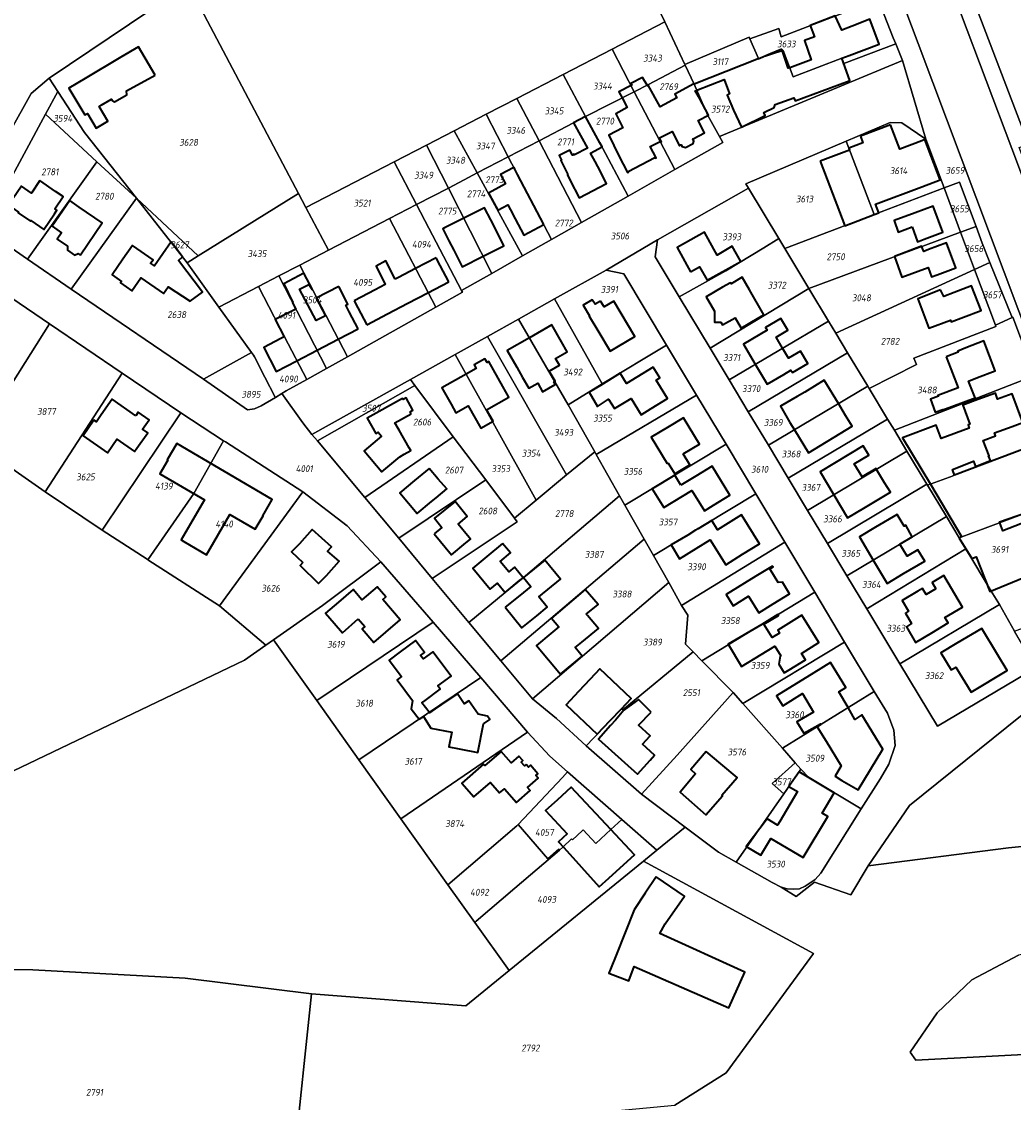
# Model space of a CAD drawing. Extents: x 177930 to 190767, y 381068 to 392034.
# Tile 259 of 318: x 183590 to 183850, y 387072 to 387355. Entities that reach past the tile are written whole.
import ezdxf
from ezdxf.enums import TextEntityAlignment as Align

# ---------------------------------------------------------------- set-up
doc = ezdxf.new("R2010")
doc.units = 0
for name, color, linetype, lineweight in [('B-XX-KG-GRENS_PERCEEL-GV', 150, 'Continuous', 25), ('B-XX-KG-GRENS_PERCEEL-S', 150, 'Continuous', 25), ('B-XX-OG-BEBOUWING-G', 7, 'Continuous', 35)]:
    doc.layers.add(name, color=color, linetype=linetype, lineweight=lineweight)
doc.styles.add('NLCS-ISO', font='NLCS-ISO.ttf', dxfattribs={"height": 1.8})

# ---------------------------------------------------------------- blocks, each defined once
blk = doc.blocks.new('SKG-PERCEELNUMMER-SO')
at = {"layer": 'DefPoints'}
blk.add_point((0, 0), dxfattribs=at)
at = {"style": 'NLCS-ISO', "oblique": 10, "flags": 1}
blk.add_attdef('GEMEENTECODE', text='', height=1.8, dxfattribs=at).set_placement((-0.5, 2.55), align=Align.MIDDLE_RIGHT)
blk.add_attdef('SECTIE', text='', height=1.8, dxfattribs=at).set_placement((0.5, 2.5), align=Align.MIDDLE_LEFT)
at = {"style": 'NLCS-ISO', "oblique": 10}
blk.add_attdef('PERCEELNUMMER', text='', height=1.8, dxfattribs=at).set_placement((0, 0), align=Align.MIDDLE_CENTER)

msp = doc.modelspace()

# ---------------------------------------------------------------- linework, layer by layer
at = {"layer": 'B-XX-KG-GRENS_PERCEEL-GV'}
for points in [[(183797.237, 387423.996), (183825.322, 387349.479), (183881.999, 387198.741), (183888.966, 387182.649), (183897.93, 387159.159), (183911.704, 387123.058), (183926.398, 387084.55), (183937.625, 387084.858), (183935.712, 387089.863), (183936.787, 387090.71), (183935.32, 387096.99), (183931.38, 387108.63), (183931.189, 387125.515), (183928.186, 387131.37), (183926.913, 387134.61), (183925.35, 387138.588), (183924.31, 387141.236), (183919.394, 387153.745), (183916.73, 387160.525), (183907.981, 387172.086), (183906.553, 387171.472), (183849.898, 387321.879), (183782.603, 387500.489)], [(183782.603, 387500.489), (183849.898, 387321.879), (183906.553, 387171.472), (183907.981, 387172.086), (183916.73, 387160.525), (183914.742, 387168.627), (183913.409, 387174.06), (183903.692, 387198.428), (183899.744, 387196.454), (183891.645, 387217.694), (183884.977, 387235.183), (183879.257, 387250.185), (183874.353, 387263.046), (183869.328, 387276.225), (183864.371, 387289.225), (183859.495, 387302.012), (183855.632, 387312.144), (183851.829, 387322.117), (183854.302, 387323.024), (183839.663, 387361.351)], [(183881.999, 387198.741), (183825.322, 387349.479), (183797.237, 387423.996)], [(183839.663, 387361.351), (183854.302, 387323.024)], [(183815.655, 387358.999), (183818.821, 387350.969), (183819.46, 387349.364), (183821.217, 387344.952), (183827.387, 387324.347), (183832.171, 387311.538), (183836.163, 387313.054), (183840.53, 387301.42), (183842.184, 387297.013), (183844.195, 387292.014), (183850.01, 387277.554), (183850.177, 387277.629), (183855.955, 387262.283)], [(183577.5, 387289.367), (183597.377, 387275.866), (183616.471, 387262.896), (183631.8, 387252.483), (183643.053, 387245.212), (183643.551, 387244.89), (183663.852, 387231.772), (183675.517, 387222.829), (183684.286, 387213.418), (183698.086, 387197.583), (183710.547, 387183.066), (183722.838, 387168.746), (183728.692, 387162.397), (183733.351, 387158.295), (183747.614, 387145.743), (183756.761, 387137.694), (183764.215, 387143.762), (183752.749, 387152.412), (183738.223, 387165.08), (183730.424, 387172.266), (183724.105, 387177.449), (183715.788, 387187.44), (183707.4, 387197.513), (183697.773, 387209.077), (183689.011, 387219.601), (183680.084, 387230.324), (183667.717, 387245.178), (183666.217, 387246.811), (183663.829, 387249.936), (183658.355, 387257.624), (183656.677, 387256.52), (183652.911, 387254.395), (183651.151, 387253.549), (183649.359, 387253.281), (183637.774, 387261.313), (183603.094, 387284.944), (183591.632, 387292.847), (183580.041, 387300.84)], [(183856.202, 387185.603), (183830.397, 387170.248), (183820.524, 387186.672), (183811.88, 387201.051), (183806.653, 387209.746), (183801.54, 387218.252), (183796.331, 387226.917), (183791.257, 387235.356), (183786.052, 387244.015), (183780.769, 387252.803), (183775.727, 387261.19), (183770.733, 387269.497), (183762.614, 387283.003), (183756.303, 387293.501), (183756.897, 387297.891), (183743.493, 387289.989), (183748.09, 387289.003), (183759.297, 387270.318), (183767.211, 387257.123), (183774.929, 387244.255), (183782.746, 387231.222), (183790.324, 387218.588), (183798.195, 387205.465), (183806.052, 387192.365), (183813.822, 387179.41), (183817.268, 387173.664), (183818.97, 387169.266), (183819.313, 387165.169), (183817.671, 387160.309), (183815.46, 387156.535), (183810.384, 387148.611), (183799.784, 387131.718), (183798.277, 387130.066), (183797.528, 387129.537), (183795.683, 387128.285), (183794.217, 387127.595), (183792.665, 387127.536), (183790.988, 387127.579), (183789.361, 387128.037), (183793.341, 387125.594), (183798.166, 387129.348), (183807.711, 387126.03), (183812.266, 387133.631), (183823.1, 387149.44), (183859.835, 387179.056)], [(183553.231, 387107.023), (183592.973, 387106.332), (183632.973, 387104.148), (183666.136, 387099.994), (183706.661, 387096.904), (183717.986, 387106.124), (183708.967, 387118.755), (183701.938, 387128.599), (183689.555, 387145.94), (183678.514, 387161.48), (183667.498, 387176.987), (183656.155, 387192.952), (183654.121, 387191.539), (183648.516, 387187.642), (183573.038, 387151.495)], [(183893.89, 387142.931), (183849.1, 387138.331), (183812.266, 387133.631), (183807.711, 387126.03), (183798.166, 387129.348), (183793.341, 387125.594), (183789.361, 387128.037), (183786.991, 387129.267), (183777.583, 387134.567), (183772.927, 387137.19), (183764.215, 387143.762), (183756.761, 387137.694), (183753.295, 387134.872), (183797.909, 387110.634), (183774.985, 387079.251), (183761.456, 387070.833)], [(183863.145, 387084.605), (183824.773, 387082.572), (183823.261, 387084.681), (183830.345, 387095.025), (183839.391, 387103.657), (183851.64, 387110.132)]]:
    msp.add_lwpolyline(points, dxfattribs=at)
for points in [[(183557.717, 387421.114), (183557.591, 387420.863), (183547.842, 387395.443), (183535.994, 387362.86), (183536.754, 387362.315), (183561.179, 387344.804), (183561.347, 387344.684), (183567.684, 387340.141), (183586.344, 387326.764), (183587.001, 387326.294), (183592.528, 387336.363), (183597.251, 387340.351), (183623.669, 387358.119), (183578.466, 387413.909)], [(183643.683, 387371.389), (183633.849, 387364.869), (183662.697, 387310.108), (183664.642, 387306.416), (183687.786, 387318.386), (183696.331, 387322.806), (183703.609, 387326.571), (183711.945, 387330.882), (183720.015, 387335.056), (183732.192, 387341.353), (183745.016, 387347.987), (183758.874, 387355.154), (183757.768, 387357.521), (183752.125, 387376.414), (183748.936, 387375.205), (183743.695, 387386.069), (183738.01, 387397.854), (183731.688, 387410.959), (183728.614, 387417.331), (183727.431, 387419.784), (183689.268, 387397.653), (183687.67, 387400.324), (183661.499, 387383.203)], [(183781.185, 387350.71), (183788.75, 387353.366), (183789.385, 387351.168), (183818.125, 387362.282), (183811.596, 387379.605), (183757.768, 387357.521), (183758.874, 387355.154), (183764.101, 387343.97), (183781, 387351.142)], [(183623.669, 387358.119), (183597.251, 387340.351), (183599.521, 387336.893), (183606.594, 387326.122), (183620.165, 387308.848), (183636.425, 387293.72), (183662.697, 387310.108), (183633.849, 387364.869)], [(183781.185, 387350.71), (183783.419, 387345.487), (183789.915, 387347.615), (183792.513, 387340.742), (183805.3, 387345.57), (183805.797, 387344.213), (183819.46, 387349.364), (183818.821, 387350.969), (183815.655, 387358.999), (183818.901, 387360.223), (183818.125, 387362.282), (183789.385, 387351.168), (183788.75, 387353.366)], [(183764.197, 387343.766), (183764.101, 387343.97), (183758.874, 387355.154), (183745.016, 387347.987), (183750.838, 387336.794), (183754.558, 387338.73)], [(183766.526, 387338.781), (183783.419, 387345.487), (183781.185, 387350.71), (183781, 387351.142), (183764.101, 387343.97), (183764.197, 387343.766)], [(183732.192, 387341.353), (183738.001, 387330.304), (183750.838, 387336.794), (183745.016, 387347.987)], [(183783.419, 387345.487), (183766.526, 387338.781), (183770.179, 387330.587), (183773.214, 387325.077), (183821.217, 387344.952), (183819.46, 387349.364), (183805.797, 387344.213), (183805.3, 387345.57), (183792.513, 387340.742), (183789.915, 387347.615)], [(183666.217, 387246.811), (183692.086, 387261.251), (183703.864, 387267.835), (183712.321, 387272.563), (183720.499, 387277.135), (183729.914, 387282.398), (183743.493, 387289.989), (183756.897, 387297.891), (183780.78, 387311.499), (183780.082, 387312.657), (183806.483, 387323.814), (183818.041, 387328.699), (183821.064, 387328.654), (183827.387, 387324.347), (183821.217, 387344.952), (183773.214, 387325.077), (183774.076, 387323.512), (183761.471, 387316.355), (183749.206, 387309.391), (183737.026, 387302.474), (183729.132, 387297.993), (183721.546, 387293.686), (183713.439, 387289.082), (183705.516, 387284.584), (183705.746, 387284.145), (183698.722, 387280.214), (183675.539, 387267.241), (183670.099, 387264.197), (183664.876, 387261.273), (183659.513, 387258.271), (183658.355, 387257.624), (183663.829, 387249.936)], [(183732.192, 387341.353), (183720.015, 387335.056), (183725.856, 387323.87), (183734.915, 387328.599), (183738.001, 387330.304)], [(183761.471, 387316.355), (183774.076, 387323.512), (183773.214, 387325.077), (183770.179, 387330.587), (183766.526, 387338.781), (183764.197, 387343.766), (183754.558, 387338.73), (183750.838, 387336.794)], [(183597.251, 387340.351), (183592.528, 387336.363), (183587.001, 387326.294), (183574.954, 387304.348), (183580.041, 387300.84), (183596.276, 387330.887), (183599.521, 387336.893)], [(183596.276, 387330.887), (183609.783, 387318.426), (183620.165, 387308.848), (183606.594, 387326.122), (183599.521, 387336.893)], [(183750.838, 387336.794), (183738.001, 387330.304), (183741.839, 387323.359), (183749.206, 387309.391), (183761.471, 387316.355)], [(183720.015, 387335.056), (183711.945, 387330.882), (183717.776, 387319.724), (183725.856, 387323.87)], [(183580.041, 387300.84), (183591.632, 387292.847), (183609.783, 387318.426), (183596.276, 387330.887)], [(183711.945, 387330.882), (183703.609, 387326.571), (183709.624, 387315.543), (183717.776, 387319.724)], [(183749.206, 387309.391), (183741.839, 387323.359), (183738.001, 387330.304), (183734.915, 387328.599), (183725.856, 387323.87), (183737.026, 387302.474)], [(183832.171, 387311.538), (183827.387, 387324.347), (183821.064, 387328.654), (183818.041, 387328.699), (183806.483, 387323.814), (183813.777, 387304.551)], [(183703.609, 387326.571), (183696.331, 387322.806), (183702.054, 387311.524), (183706.184, 387313.669), (183709.624, 387315.543)], [(183696.331, 387322.806), (183687.786, 387318.386), (183693.681, 387307.178), (183702.054, 387311.524)], [(183725.856, 387323.87), (183717.776, 387319.724), (183729.132, 387297.993), (183737.026, 387302.474)], [(183780.78, 387311.499), (183788.761, 387298.257), (183790.335, 387295.648), (183813.777, 387304.551), (183806.483, 387323.814), (183780.082, 387312.657)], [(183721.546, 387293.686), (183729.132, 387297.993), (183717.776, 387319.724), (183709.624, 387315.543)], [(183603.094, 387284.944), (183620.165, 387308.848), (183609.783, 387318.426), (183591.632, 387292.847)], [(183670.554, 387295.193), (183686.561, 387303.488), (183693.681, 387307.178), (183687.786, 387318.386), (183664.642, 387306.416)], [(183713.439, 387289.082), (183721.546, 387293.686), (183709.624, 387315.543), (183706.184, 387313.669), (183702.054, 387311.524)], [(183836.467, 387299.909), (183840.53, 387301.42), (183836.163, 387313.054), (183832.171, 387311.538)], [(183663.064, 387291.311), (183670.554, 387295.193), (183664.642, 387306.416), (183662.697, 387310.108), (183636.425, 387293.72), (183633.474, 387291.879), (183641.805, 387280.294), (183652.246, 387285.705), (183657.531, 387288.444)], [(183713.439, 387289.082), (183702.054, 387311.524), (183693.681, 387307.178), (183696.942, 387300.982), (183705.516, 387284.584)], [(183780.78, 387311.499), (183756.897, 387297.891), (183756.303, 387293.501), (183762.614, 387283.003), (183774.865, 387289.784), (183784.867, 387295.781), (183788.761, 387298.257)], [(183836.467, 387299.909), (183832.171, 387311.538), (183813.777, 387304.551), (183790.335, 387295.648), (183796.684, 387285.115)], [(183633.474, 387291.879), (183620.165, 387308.848), (183603.094, 387284.944), (183637.774, 387261.313), (183650.36, 387268.396), (183641.805, 387280.294)], [(183620.165, 387308.848), (183633.474, 387291.879), (183636.425, 387293.72)], [(183698.722, 387280.214), (183705.746, 387284.145), (183705.516, 387284.584), (183696.942, 387300.982), (183693.681, 387307.178), (183686.561, 387303.488)], [(183686.561, 387303.488), (183670.554, 387295.193), (183663.064, 387291.311), (183675.539, 387267.241), (183698.722, 387280.214)], [(183796.684, 387285.115), (183801.809, 387276.612), (183803.751, 387273.389), (183840.158, 387290.155), (183836.467, 387299.909)], [(183836.467, 387299.909), (183840.158, 387290.155), (183844.195, 387292.014), (183842.184, 387297.013), (183840.53, 387301.42)], [(183762.614, 387283.003), (183770.733, 387269.497), (183796.684, 387285.115), (183790.335, 387295.648), (183788.761, 387298.257), (183784.867, 387295.781), (183774.865, 387289.784)], [(183657.531, 387288.444), (183670.099, 387264.197), (183675.539, 387267.241), (183663.064, 387291.311)], [(183840.158, 387290.155), (183803.751, 387273.389), (183806.818, 387268.304), (183812.099, 387259.544), (183812.496, 387258.884), (183824.884, 387265.174), (183824.178, 387266.906), (183845.765, 387275.144), (183845.606, 387275.569)], [(183840.158, 387290.155), (183845.606, 387275.569), (183850.01, 387277.554), (183844.195, 387292.014)], [(183587.612, 387260.321), (183597.377, 387275.866), (183577.5, 387289.367), (183559.973, 387256.96), (183577.743, 387244.608)], [(183664.876, 387261.273), (183670.099, 387264.197), (183657.531, 387288.444), (183652.246, 387285.705), (183659.043, 387272.479)], [(183729.914, 387282.398), (183742.425, 387260.091), (183759.297, 387270.318), (183748.09, 387289.003), (183743.493, 387289.989)], [(183650.36, 387268.396), (183650.891, 387267.68), (183651.136, 387267.204), (183653.878, 387261.871), (183656.61, 387256.648), (183656.677, 387256.52), (183658.355, 387257.624), (183659.513, 387258.271), (183664.876, 387261.273), (183659.043, 387272.479), (183652.246, 387285.705), (183641.805, 387280.294)], [(183801.809, 387276.612), (183796.684, 387285.115), (183770.733, 387269.497), (183775.727, 387261.19)], [(183720.499, 387277.135), (183733.499, 387254.583), (183742.425, 387260.091), (183729.914, 387282.398)], [(183712.321, 387272.563), (183733.088, 387236.205), (183740.457, 387242.293), (183733.499, 387254.583), (183720.499, 387277.135)], [(183775.727, 387261.19), (183780.769, 387252.803), (183806.818, 387268.304), (183803.751, 387273.389), (183801.809, 387276.612)], [(183850.01, 387277.554), (183845.606, 387275.569), (183845.765, 387275.144), (183824.178, 387266.906), (183824.884, 387265.174), (183812.496, 387258.884), (183817.326, 387250.87), (183819.098, 387247.929), (183855.955, 387262.283), (183850.177, 387277.629)], [(183587.612, 387260.321), (183577.743, 387244.608), (183596.22, 387231.766), (183616.471, 387262.896), (183597.377, 387275.866)], [(183703.864, 387267.835), (183725.053, 387229.566), (183733.088, 387236.205), (183712.321, 387272.563)], [(183767.211, 387257.123), (183759.297, 387270.318), (183742.425, 387260.091), (183733.499, 387254.583), (183740.457, 387242.293), (183740.857, 387241.586)], [(183650.891, 387267.68), (183650.36, 387268.396), (183637.774, 387261.313), (183649.359, 387253.281), (183651.151, 387253.549), (183652.911, 387254.395), (183656.677, 387256.52), (183656.61, 387256.648), (183653.878, 387261.871), (183651.136, 387267.204)], [(183692.086, 387261.251), (183693.282, 387259.656), (183703.353, 387246.231), (183711.855, 387234.897), (183719.374, 387224.873), (183725.053, 387229.566), (183703.864, 387267.835)], [(183780.769, 387252.803), (183786.052, 387244.015), (183812.099, 387259.544), (183806.818, 387268.304)], [(183616.471, 387262.896), (183596.22, 387231.766), (183611.203, 387221.682), (183631.8, 387252.483)], [(183819.098, 387247.929), (183822.4, 387242.452), (183827.63, 387233.777), (183827.776, 387233.535), (183827.797, 387233.5), (183834.51, 387236.018), (183834.492, 387236.065), (183861.948, 387246.366), (183855.955, 387262.283)], [(183692.086, 387261.251), (183666.217, 387246.811), (183667.717, 387245.178), (183693.282, 387259.656)], [(183680.084, 387230.324), (183703.353, 387246.231), (183693.282, 387259.656), (183667.717, 387245.178)], [(183812.099, 387259.544), (183786.052, 387244.015), (183791.257, 387235.356), (183817.326, 387250.87), (183812.496, 387258.884)], [(183623.215, 387213.942), (183622.966, 387214.103), (183611.203, 387221.682), (183596.22, 387231.766), (183577.743, 387244.608), (183559.973, 387256.96), (183519.428, 387181.989), (183573.038, 387151.495), (183648.516, 387187.642), (183654.121, 387191.539), (183641.955, 387201.868)], [(183740.857, 387241.586), (183746.984, 387230.765), (183748.389, 387228.282), (183774.929, 387244.255), (183767.211, 387257.123)], [(183622.966, 387214.103), (183623.215, 387213.942), (183635.276, 387231.324), (183643.053, 387245.212), (183631.8, 387252.483), (183611.203, 387221.682)], [(183796.331, 387226.917), (183822.4, 387242.452), (183819.098, 387247.929), (183817.326, 387250.87), (183791.257, 387235.356)], [(183623.215, 387213.942), (183641.955, 387201.868), (183663.852, 387231.772), (183643.551, 387244.89), (183643.053, 387245.212), (183635.276, 387231.324)], [(183703.353, 387246.231), (183680.084, 387230.324), (183689.011, 387219.601), (183711.855, 387234.897)], [(183867.787, 387231.553), (183861.948, 387246.366), (183834.492, 387236.065), (183834.51, 387236.018), (183827.797, 387233.5), (183832.752, 387225.277), (183836.131, 387219.671), (183843.641, 387222.493), (183862.883, 387229.712)], [(183719.374, 387224.873), (183720.1, 387223.905), (183697.773, 387209.077), (183707.4, 387197.513), (183716.97, 387205.35), (183721.652, 387209.241), (183746.984, 387230.765), (183740.857, 387241.586), (183740.457, 387242.293), (183733.088, 387236.205), (183725.053, 387229.566)], [(183753.457, 387219.329), (183755.89, 387215.034), (183782.746, 387231.222), (183774.929, 387244.255), (183748.389, 387228.282)], [(183796.331, 387226.917), (183801.54, 387218.252), (183827.63, 387233.777), (183822.4, 387242.452)], [(183711.855, 387234.897), (183689.011, 387219.601), (183697.773, 387209.077), (183720.1, 387223.905), (183719.374, 387224.873)], [(183827.797, 387233.5), (183827.776, 387233.535), (183827.63, 387233.777), (183801.54, 387218.252), (183806.653, 387209.746), (183832.752, 387225.277)], [(183654.121, 387191.539), (183656.155, 387192.952), (183669.048, 387201.917), (183684.286, 387213.418), (183675.517, 387222.829), (183663.852, 387231.772), (183641.955, 387201.868)], [(183707.4, 387197.513), (183715.788, 387187.44), (183728.971, 387198.571), (183753.457, 387219.329), (183748.389, 387228.282), (183746.984, 387230.765), (183721.652, 387209.241), (183716.97, 387205.35)], [(183755.89, 387215.034), (183759.871, 387208.003), (183763.275, 387201.991), (183790.324, 387218.588), (183782.746, 387231.222)], [(183836.131, 387219.671), (183837.848, 387216.824), (183844.529, 387205.739), (183849.351, 387207.596), (183868.27, 387215.563), (183862.883, 387229.712), (183843.641, 387222.493)], [(183806.653, 387209.746), (183811.88, 387201.051), (183837.848, 387216.824), (183836.131, 387219.671), (183832.752, 387225.277)], [(183753.457, 387219.329), (183728.971, 387198.571), (183715.788, 387187.44), (183724.105, 387177.449), (183759.871, 387208.003), (183755.89, 387215.034)], [(183766.261, 387189.795), (183768.557, 387187.461), (183798.195, 387205.465), (183790.324, 387218.588), (183763.275, 387201.991), (183764.94, 387199.371), (183764.249, 387191.84)], [(183820.524, 387186.672), (183846.666, 387202.192), (183844.529, 387205.739), (183837.848, 387216.824), (183811.88, 387201.051)], [(183868.27, 387215.563), (183849.351, 387207.596), (183844.529, 387205.739), (183846.666, 387202.192), (183850.668, 387195.227), (183868.779, 387202.004), (183869.896, 387202.387), (183871.829, 387206.215)], [(183667.498, 387176.987), (183698.086, 387197.583), (183684.286, 387213.418), (183669.048, 387201.917), (183656.155, 387192.952)], [(183763.275, 387201.991), (183759.871, 387208.003), (183724.105, 387177.449), (183730.424, 387172.266), (183738.223, 387165.08), (183747.462, 387174.867), (183747.8, 387174.587), (183766.261, 387189.795), (183764.249, 387191.84), (183764.94, 387199.371)], [(183779.316, 387176.238), (183806.052, 387192.365), (183798.195, 387205.465), (183768.557, 387187.461), (183776.767, 387179.116)], [(183856.202, 387185.603), (183850.668, 387195.227), (183846.666, 387202.192), (183820.524, 387186.672), (183830.397, 387170.248)], [(183667.498, 387176.987), (183678.514, 387161.48), (183710.547, 387183.066), (183698.086, 387197.583)], [(183789.732, 387164.479), (183813.822, 387179.41), (183806.052, 387192.365), (183779.316, 387176.238)], [(183752.749, 387152.412), (183762.094, 387162.675), (183776.767, 387179.116), (183768.557, 387187.461), (183766.261, 387189.795), (183747.8, 387174.587), (183747.462, 387174.867), (183738.223, 387165.08)], [(183892, 387156.782), (183890.349, 387156.12), (183879.489, 387185.162), (183878.055, 387184.716), (183869.363, 387180.511), (183870.78, 387178.45), (183865.28, 387174.67), (183862.18, 387179.29), (183863.499, 387180.195), (183859.835, 387179.056), (183823.1, 387149.44), (183812.266, 387133.631), (183849.1, 387138.331), (183893.89, 387142.931)], [(183710.547, 387183.066), (183678.514, 387161.48), (183689.555, 387145.94), (183722.838, 387168.746)], [(183789.732, 387164.479), (183779.316, 387176.238), (183776.767, 387179.116), (183762.094, 387162.675), (183752.749, 387152.412), (183764.215, 387143.762), (183772.927, 387137.19), (183777.583, 387134.567), (183790.087, 387152.536), (183787.017, 387155.195), (183793.084, 387160.694)], [(183789.732, 387164.479), (183793.084, 387160.694), (183794.587, 387159.001), (183796.627, 387156.78), (183810.384, 387148.611), (183815.46, 387156.535), (183817.671, 387160.309), (183819.313, 387165.169), (183818.97, 387169.266), (183817.268, 387173.664), (183813.822, 387179.41)], [(183720.044, 387144.116), (183720.39, 387144.485), (183731.964, 387156.817), (183733.351, 387158.295), (183728.692, 387162.397), (183722.838, 387168.746), (183689.555, 387145.94), (183701.938, 387128.599), (183712.792, 387137.901)], [(183793.084, 387160.694), (183787.017, 387155.195), (183790.087, 387152.536), (183794.587, 387159.001)], [(183734.475, 387140.629), (183734.628, 387140.463), (183737.184, 387142.824), (183737.449, 387143.069), (183740.722, 387139.525), (183744.701, 387143.115), (183747.614, 387145.743), (183733.351, 387158.295), (183731.964, 387156.817), (183720.39, 387144.485), (183728.166, 387135.447), (183731.021, 387137.995), (183731.249, 387137.754), (183732.092, 387138.55), (183734.39, 387140.72)], [(183790.087, 387152.536), (183777.583, 387134.567), (183786.991, 387129.267), (183789.361, 387128.037), (183790.988, 387127.579), (183792.665, 387127.536), (183794.217, 387127.595), (183795.683, 387128.285), (183797.528, 387129.537), (183798.277, 387130.066), (183799.784, 387131.718), (183810.384, 387148.611), (183796.627, 387156.78), (183794.587, 387159.001)], [(183708.967, 387118.755), (183717.986, 387106.124), (183753.295, 387134.872), (183756.761, 387137.694), (183747.614, 387145.743), (183744.701, 387143.115), (183740.722, 387139.525), (183737.449, 387143.069), (183737.184, 387142.824), (183734.628, 387140.463), (183734.475, 387140.629), (183734.39, 387140.72), (183732.092, 387138.55), (183731.249, 387137.754), (183719.521, 387127.747), (183709.363, 387119.092)], [(183720.39, 387144.485), (183720.044, 387144.116), (183712.792, 387137.901), (183701.938, 387128.599), (183708.967, 387118.755), (183709.363, 387119.092), (183719.521, 387127.747), (183731.249, 387137.754), (183731.021, 387137.995), (183728.166, 387135.447)], [(183661.465, 387055.955), (183699.294, 387061.807), (183728.002, 387067.618), (183761.456, 387070.833), (183774.985, 387079.251), (183797.909, 387110.634), (183753.295, 387134.872), (183717.986, 387106.124), (183706.661, 387096.904), (183666.136, 387099.994)], [(183881.834, 387096.547), (183875.182, 387115.113), (183851.64, 387110.132), (183839.391, 387103.657), (183830.345, 387095.025), (183823.261, 387084.681), (183824.773, 387082.572), (183863.145, 387084.605), (183870.161, 387085.081), (183883.488, 387091.928)], [(183661.465, 387055.955), (183666.136, 387099.994), (183632.973, 387104.148), (183592.973, 387106.332), (183553.231, 387107.023), (183554.084, 387041.322), (183610.384, 387048.404)]]:
    msp.add_lwpolyline(points, close=True, dxfattribs=at)
at = {"layer": 'B-XX-OG-BEBOUWING-G'}
for points in [[(183805.3, 387345.57), (183807.255, 387346.31), (183815.1, 387349.28), (183812.64, 387355.8), (183808.028, 387354.027), (183805.298, 387352.975), (183803.576, 387356.681), (183797.029, 387354.149), (183798.121, 387351.187), (183795.494, 387350.241), (183797.236, 387345.183), (183791.629, 387343.079)], [(183789.544, 387347.98), (183786.618, 387346.727)], [(183791.629, 387343.079), (183791.258, 387342.94), (183789.544, 387347.98)], [(183783.371, 387345.337), (183783.33, 387345.452), (183766.526, 387338.781)], [(183786.618, 387346.727), (183783.371, 387345.337)], [(183807.275, 387339.692), (183807.43, 387339.75), (183805.3, 387345.57)], [(183749.995, 387338.416), (183746.813, 387336.767), (183747.643, 387335.179), (183748.982, 387332.616), (183746.036, 387330.989), (183747.809, 387327.294), (183744.17, 387325.358), (183746.771, 387320.014), (183749.086, 387315.568), (183749.325, 387315.693), (183749.221, 387315.893), (183756.222, 387319.511), (183756.314, 387319.333), (183756.554, 387319.457), (183755.03, 387322.406), (183757.669, 387323.77), (183757.765, 387323.583), (183757.859, 387323.631)], [(183766.488, 387338.862), (183761.528, 387336.125), (183762.024, 387335.17), (183757.627, 387332.809), (183754.511, 387338.509), (183754.298, 387338.361), (183754.193, 387338.54), (183753.009, 387340.559), (183749.937, 387338.937), (183750.169, 387338.506), (183749.995, 387338.416)], [(183766.526, 387338.781), (183766.488, 387338.862)], [(183767.233, 387337.196), (183774.405, 387340.005), (183775.855, 387336.216), (183775.195, 387335.896), (183776.853, 387331.914), (183778.97, 387327.46)], [(183778.97, 387327.46), (183785.23, 387330.57), (183784.83, 387331.38), (183787.52, 387332.7), (183787.85, 387333.42), (183792.73, 387335.2), (183793.06, 387334.42), (183807.275, 387339.692)], [(183757.859, 387323.631), (183757.952, 387323.679), (183757.447, 387324.656), (183760.796, 387326.387), (183762.707, 387322.631), (183763.069, 387322.818), (183763.158, 387322.863), (183763.394, 387322.392), (183764.255, 387322.186), (183766.317, 387323.197), (183766.491, 387323.826), (183766.18, 387324.428), (183766.268, 387324.474), (183769.303, 387326.044), (183767.645, 387329.249), (183770.296, 387330.621), (183767.985, 387335.086), (183766.833, 387337.039), (183767.233, 387337.196)], [(183818.129, 387328.12), (183810.189, 387325.105)], [(183826.301, 387323.934), (183820.548, 387321.75), (183818.129, 387328.12)], [(183810.189, 387325.105), (183810.84, 387323.392), (183807.17, 387321.998), (183807.359, 387321.5)], [(183831.138, 387313.704), (183827.133, 387324.25), (183826.301, 387323.934)], [(183807.359, 387321.5), (183799.638, 387318.568)], [(183799.638, 387318.568), (183801.45, 387313.798), (183806.07, 387301.624), (183809.519, 387302.934)], [(183719.485, 387316.454), (183719.23, 387316.935), (183715.759, 387315.041), (183717.065, 387312.646), (183715.285, 387311.675)], [(183720.203, 387315.081), (183719.485, 387316.454)], [(183727.083, 387301.914), (183720.203, 387315.081)], [(183815.012, 387305.02), (183814.159, 387307.266), (183826.308, 387311.87), (183831.138, 387313.704)], [(183715.285, 387311.675), (183712.548, 387310.182)], [(183712.548, 387310.182), (183712.809, 387309.704)], [(183712.809, 387309.704), (183715.005, 387305.679)], [(183715.005, 387305.679), (183717.661, 387307.128), (183718.379, 387305.756)], [(183711.149, 387293.597), (183716.624, 387296.375), (183714.38, 387300.797), (183713.159, 387303.215), (183711.577, 387306.363), (183710.681, 387305.913), (183706.075, 387303.599)], [(183718.379, 387305.756), (183719.611, 387303.403), (183721.823, 387299.167), (183727.083, 387301.914)], [(183809.519, 387302.934), (183813.777, 387304.551)], [(183813.777, 387304.551), (183815.012, 387305.02)], [(183706.075, 387303.599), (183701.007, 387301.052), (183700.609, 387300.852), (183702.212, 387297.661), (183703.468, 387295.179), (183705.679, 387290.822), (183711.149, 387293.597)], [(183698.858, 387293.234), (183693.382, 387290.366)], [(183702.163, 387286.91), (183699.906, 387291.217), (183698.858, 387293.234)], [(183688.101, 387287.6), (183685.597, 387292.4), (183683.111, 387291.028), (183685.506, 387286.241), (183682.797, 387284.822)], [(183693.382, 387290.366), (183688.968, 387288.054), (183688.101, 387287.6)], [(183664.16, 387289.196), (183658.827, 387286.388)], [(183666.373, 387284.926), (183664.16, 387289.196)], [(183658.827, 387286.388), (183661.253, 387281.46), (183661.173, 387281.418), (183662.03, 387279.764)], [(183669.793, 387278.018), (183667.35, 387276.752), (183662.938, 387284.961), (183665.459, 387286.185), (183666.282, 387284.877), (183666.373, 387284.926)], [(183673.341, 387285.69), (183667.394, 387282.59), (183669.793, 387278.018)], [(183678.395, 387274.546), (183676.053, 387279.065), (183675.156, 387280.797), (183675.623, 387281.054), (183673.341, 387285.69)], [(183682.797, 387284.822), (183677.319, 387281.953)], [(183696.694, 387284.045), (183702.163, 387286.91)], [(183677.319, 387281.953), (183678.325, 387280.054), (183680.64, 387275.635)], [(183691.401, 387281.272), (183696.694, 387284.045)], [(183662.03, 387279.764), (183656.636, 387276.973), (183658.991, 387272.449)], [(183686.109, 387278.5), (183691.401, 387281.272)], [(183680.64, 387275.635), (183686.109, 387278.5)], [(183789.769, 387269.493), (183788.053, 387272.392), (183791.113, 387274.203), (183789.274, 387277.31), (183785.241, 387274.923), (183785.682, 387274.177), (183783.763, 387273.043), (183779.499, 387270.523), (183782.61, 387265.26)], [(183673.159, 387271.833), (183678.395, 387274.546)], [(183728.519, 387263.497), (183731.188, 387265.063), (183730.176, 387266.803), (183733.244, 387268.571), (183731.755, 387271.141), (183729.192, 387275.591), (183723.334, 387272.217)], [(183658.991, 387272.449), (183658.121, 387271.997), (183653.608, 387269.658), (183656.859, 387263.386), (183662.243, 387266.176)], [(183667.627, 387268.966), (183673.159, 387271.833)], [(183723.334, 387272.217), (183717.48, 387268.845), (183719.98, 387264.506), (183721.533, 387261.821), (183723.147, 387258.995), (183725.529, 387260.31), (183726.781, 387258.035), (183730.097, 387259.994), (183729.738, 387260.653), (183730.072, 387260.849), (183728.519, 387263.497)], [(183662.243, 387266.176), (183667.627, 387268.966)], [(183782.61, 387265.26), (183785.718, 387260.001), (183790.089, 387262.584), (183791.969, 387263.689), (183792.334, 387263.073), (183796.364, 387265.458), (183794.456, 387268.682), (183791.34, 387266.838), (183789.769, 387269.493)], [(183712.1, 387253.281), (183717.937, 387256.614), (183716.325, 387259.437), (183715.124, 387261.587), (183712.64, 387266.016), (183712.192, 387265.764), (183711.662, 387266.697), (183708.789, 387265.073), (183709.311, 387264.149), (183706.712, 387262.691)], [(183706.712, 387262.691), (183700.328, 387259.111), (183702.773, 387254.752), (183704.014, 387252.526), (183707.265, 387254.351), (183710.564, 387248.482), (183713.77, 387250.303), (183712.1, 387253.281)], [(183804.405, 387254.957), (183800.716, 387261.074), (183795.631, 387257.959), (183793.567, 387256.771), (183789.221, 387254.26), (183791.705, 387249.96), (183792.852, 387248.069)], [(183834.908, 387236.191), (183834.347, 387237.653), (183839.914, 387239.807), (183840.435, 387238.454), (183844.352, 387239.967), (183843.823, 387241.208), (183843.948, 387241.271), (183842.43, 387245.264), (183845.676, 387246.453), (183845.394, 387247.249), (183850.018, 387248.896), (183852.829, 387249.947), (183849.994, 387257.538), (183846.209, 387256.124), (183845.619, 387257.704), (183841.004, 387255.98), (183837.041, 387254.525), (183838.926, 387249.549), (183838.463, 387249.406), (183838.705, 387248.508), (183831.381, 387245.823), (183830.074, 387249.277), (183821.279, 387245.914), (183828.597, 387233.8)], [(183792.852, 387248.069), (183796.531, 387242.005), (183808.022, 387248.976), (183806.299, 387251.816), (183804.405, 387254.957)], [(183763.667, 387241.729), (183767.933, 387244.323), (183763.751, 387251.203), (183759.528, 387248.636), (183755.317, 387246.089), (183759.504, 387239.197)], [(183643.325, 387237.14), (183630.8, 387244.47), (183628.274, 387240.154), (183628.391, 387240.086), (183626.319, 387236.504), (183638.063, 387229.695), (183631.944, 387219.152), (183632.581, 387218.782)], [(183814.405, 387237.688), (183814.291, 387237.875), (183810.636, 387235.677), (183808.587, 387239.115), (183812.415, 387241.396), (183810.903, 387243.899), (183799.606, 387237.072), (183803.215, 387231.019)], [(183846.811, 387223.682), (183846.727, 387223.905), (183856.079, 387227.164), (183860.88, 387228.963), (183855.294, 387243.873), (183850.599, 387242.114), (183834.908, 387236.191)], [(183759.504, 387239.197), (183759.728, 387239.333), (183761.457, 387236.488), (183765.382, 387238.874), (183763.652, 387241.72)], [(183763.652, 387241.72), (183763.667, 387241.729)], [(183632.581, 387218.782), (183638.603, 387215.286), (183644.725, 387225.834), (183651.387, 387221.971), (183653.405, 387225.448), (183653.325, 387225.494), (183655.85, 387229.81), (183643.325, 387237.14)], [(183803.215, 387231.019), (183806.825, 387224.966), (183811.119, 387227.527), (183818.046, 387231.653), (183816.557, 387234.151), (183814.405, 387237.688)], [(183828.597, 387233.8), (183836.733, 387220.022), (183836.193, 387219.694)], [(183707.53, 387219.769), (183704.609, 387223.338), (183707.018, 387225.308), (183703.793, 387229.25), (183698.397, 387224.835), (183700.35, 387222.447), (183698.337, 387220.801)], [(183767.547, 387222.143), (183766.877, 387221.726), (183764.861, 387220.442), (183760.494, 387217.832), (183762.73, 387214.228), (183767.092, 387216.871), (183770.792, 387219.175), (183774.858, 387212.646), (183779.265, 387215.394), (183783.723, 387218.171), (183779, 387225.754), (183772.702, 387221.831), (183771.191, 387224.257)], [(183820.576, 387218.053), (183823.788, 387219.987), (183822.074, 387222.994), (183821.648, 387222.741), (183819.811, 387225.829), (183814.161, 387222.474), (183809.919, 387219.949), (183813.55, 387213.851)], [(183839.401, 387214.247), (183840.613, 387214.713), (183844.172, 387205.652), (183860.045, 387212.148), (183864.743, 387213.952), (183863.31, 387217.683), (183864.848, 387218.274), (183864.749, 387218.532), (183866.412, 387219.158), (183865.975, 387220.319), (183866.317, 387220.448), (183864.031, 387226.49), (183863.7, 387226.365), (183863.331, 387227.345), (183861.612, 387226.698), (183861.513, 387226.955), (183856.983, 387225.214), (183847.608, 387221.575), (183846.811, 387223.682)], [(183771.191, 387224.257), (183767.587, 387222.084), (183767.547, 387222.143)], [(183698.337, 387220.801), (183702.858, 387215.274), (183706.629, 387218.359), (183707.859, 387219.367), (183707.53, 387219.769)], [(183836.193, 387219.694), (183836.137, 387219.66)], [(183836.137, 387219.66), (183837.848, 387216.824)], [(183813.55, 387213.851), (183817.185, 387207.747), (183821.51, 387210.322), (183827.068, 387213.619), (183825.301, 387216.588), (183822.447, 387214.89), (183820.576, 387218.053)], [(183837.848, 387216.824), (183839.401, 387214.247)], [(183696.971, 387173.917), (183695.106, 387176.401), (183695.919, 387177.012), (183699.917, 387180.015), (183699.309, 387180.824), (183702.781, 387183.431), (183697.979, 387189.825), (183695.426, 387187.908), (183694.708, 387188.863), (183695.75, 387189.645), (183693.408, 387192.763), (183689.409, 387189.761), (183686.554, 387187.618), (183689.788, 387183.306), (183688.577, 387182.448), (183692.679, 387176.997), (183692.309, 387174.846), (183694.357, 387172.156)], [(183747.462, 387174.867), (183750.006, 387177.565), (183741.8, 387185.3), (183739.256, 387182.602)], [(183806.938, 387175.143), (183804.49, 387179.332), (183806.328, 387180.468), (183802.31, 387186.967), (183797.926, 387184.256), (183788.196, 387178.238), (183789.812, 387175.626), (183794.97, 387178.817), (183797.888, 387173.928), (183793.529, 387171.393), (183795.358, 387168.406), (183799.676, 387170.932), (183799.802, 387170.721)], [(183739.256, 387182.602), (183736.213, 387179.37), (183732.939, 387175.9), (183741.136, 387168.166), (183744.512, 387171.745), (183747.462, 387174.867)], [(183694.357, 387172.156), (183694.399, 387172.101), (183695.486, 387172.83), (183697.469, 387169.727), (183702.966, 387168.695), (183702.173, 387164.849), (183704.914, 387164.326), (183709.825, 387163.389), (183711.248, 387170.853), (183712.958, 387171.99), (183712.321, 387172.924), (183709.86, 387173.441), (183707.459, 387176.946), (183706.212, 387176.118), (183704.421, 387178.767), (183700.279, 387175.968), (183698.621, 387174.848), (183697.062, 387173.796), (183696.971, 387173.917)], [(183799.802, 387170.721), (183798.844, 387170.127), (183801.205, 387166.318), (183805.128, 387159.85), (183803.525, 387157.19), (183805.347, 387155.979), (183809.6, 387153.53), (183816.04, 387164.22), (183810.59, 387173.25), (183808.743, 387172.054), (183806.938, 387175.143)], [(183744.701, 387143.115), (183734.3, 387154.273), (183730.597, 387150.821), (183727.559, 387148.101), (183733.204, 387142.001), (183730.991, 387139.953), (183732.393, 387138.4)], [(183732.393, 387138.4), (183741.652, 387128.137), (183744.144, 387130.385), (183747.18, 387133.124), (183750.892, 387136.473), (183744.701, 387143.115)]]:
    msp.add_lwpolyline(points, dxfattribs=at)
for points in [[(183625.116, 387341.161), (183620.761, 387348.581), (183616.108, 387345.905), (183606.711, 387340.308), (183602.407, 387337.75), (183606.602, 387330.693), (183607.313, 387331.115), (183609.602, 387327.263), (183612.691, 387329.099), (183610.402, 387332.951), (183610.903, 387333.249), (183613.617, 387334.868), (183613.852, 387334.471), (183614.419, 387334.136), (183617.699, 387335.977), (183617.62, 387337.023)], [(183741.839, 387323.359), (183738.001, 387330.304), (183734.915, 387328.599), (183738.556, 387322.011), (183735.163, 387320.274), (183735.094, 387320.408), (183734.617, 387320.161), (183733.93, 387321.488), (183731.164, 387320.056), (183731.783, 387318.861), (183731.526, 387318.728), (183733.434, 387315.041), (183733.284, 387314.964), (183734.041, 387313.515), (183736.386, 387308.986), (183743.583, 387312.713), (183741.264, 387317.191), (183740.581, 387318.502), (183739.381, 387320.674), (183742.401, 387322.343)], [(183594.853, 387313.483), (183592.648, 387310.19), (183590.054, 387311.976), (183586.64, 387307.016), (183589.216, 387305.201), (183589.105, 387305.033), (183592.369, 387302.799), (183592.493, 387302.981), (183595.85, 387300.669), (183598.686, 387304.787), (183599.326, 387305.716), (183598.766, 387306.1), (183600.955, 387309.29), (183598.974, 387310.651)], [(183602.672, 387308.212), (183598.048, 387301.498), (183600.552, 387299.774), (183599.418, 387298.127), (183602.122, 387296.264), (183602.059, 387295.2), (183603.95, 387293.883), (183604.931, 387294.341), (183605.495, 387293.957), (183611.2, 387302.352), (183605.146, 387306.512)], [(183823.75, 387301.299), (183825.173, 387297.415), (183826.952, 387298.083), (183831.842, 387299.909), (183829.271, 387306.793), (183824.533, 387305.023), (183819.032, 387302.967), (183820.129, 387299.973)], [(183765.614, 387289.547), (183767.996, 387290.87), (183769.964, 387287.327), (183778.826, 387292.257), (183776.552, 387296.264), (183772.587, 387293.903), (183771.724, 387295.473), (183769.251, 387299.926), (183762.065, 387295.935)], [(183629.317, 387297.421), (183624.908, 387291.08), (183623.9, 387291.776), (183624.543, 387292.707), (183619.127, 387296.448), (183616.624, 387292.824), (183613.787, 387288.72), (183616.287, 387286.99), (183616.028, 387286.617), (183618.997, 387284.565), (183621.323, 387287.931), (183627.261, 387283.825), (183628.469, 387285.57), (183634.307, 387281.825), (183637.545, 387284.218), (183631.241, 387292.499), (183632.263, 387293.424)], [(183819.168, 387293.571), (183821.042, 387288.107), (183827.95, 387290.7), (183828.882, 387288.221), (183830.337, 387288.767), (183835.219, 387290.602), (183832.766, 387297.127), (183828.027, 387295.345), (183826.83, 387294.887), (183826.261, 387296.304)], [(183778.858, 387274.745), (183783.186, 387277.248), (183784.866, 387278.219), (183781.086, 387284.759), (183779.158, 387288.095), (183776.244, 387286.411), (183776.093, 387286.672), (183774.034, 387285.482), (183769.724, 387282.99), (183771.915, 387279.199), (183771.935, 387276.312), (183773.592, 387276.3), (183774.013, 387275.571), (183777.286, 387277.463)], [(183831.222, 387284.842), (183825.288, 387282.472), (183828.189, 387274.706), (183833.845, 387276.863), (183834.035, 387276.364), (183837.254, 387277.594), (183841.842, 387279.345), (183839.364, 387285.839), (183834.829, 387284.109), (183832.121, 387283.076)], [(183741.935, 387281.825), (183740.591, 387281.003), (183739.812, 387282.183), (183737.463, 387280.777), (183739.111, 387277.988), (183738.997, 387277.92), (183741.293, 387274.096), (183744.525, 387268.704), (183746.695, 387270.006), (183750.98, 387272.579), (183745.446, 387281.793), (183742.963, 387280.302)], [(183832.73, 387267.256), (183833.962, 387264.067), (183835.807, 387259.078), (183830.553, 387257.086), (183830.647, 387256.899), (183828.568, 387256.146), (183829.842, 387252.687), (183831.793, 387253.386), (183831.837, 387253.271), (183840.297, 387256.42), (183838.574, 387260.871), (183840.946, 387261.789), (183845.584, 387263.583), (183842.561, 387271.397), (183837.867, 387269.581), (183835.719, 387268.745), (183835.832, 387268.454)], [(183755.783, 387264.509), (183751.478, 387261.885), (183748.79, 387260.235), (183747.157, 387262.913), (183741.938, 387259.73), (183738.976, 387257.965), (183741.197, 387254.222), (183744.084, 387256.136), (183745.623, 387253.613), (183750.025, 387256.297), (183752.626, 387252.03), (183755.249, 387253.626), (183759.583, 387256.268), (183756.621, 387261.126), (183757.513, 387261.67)], [(183620.009, 387251.763), (183613.775, 387256.111), (183610.93, 387251.999), (183609.678, 387250.19), (183609.037, 387250.634), (183606.164, 387246.481), (183612.578, 387242.043), (183615.036, 387245.596), (183619.704, 387242.366), (183620.285, 387243.2), (183623.144, 387247.301), (183621.794, 387248.242), (183623.512, 387250.706), (183620.65, 387252.687)], [(183692.297, 387252.27), (183691.988, 387252.816), (183692.71, 387253.203), (183690.978, 387256.434), (183690.181, 387256.007), (183690.029, 387256.276), (183680.775, 387251.102), (183683.02, 387247.093), (183683.612, 387247.431), (183684.489, 387246.392), (183679.95, 387242.557), (183684.625, 387237.072), (183689.301, 387240.988), (183690.462, 387241.639), (183692.162, 387242.592), (183691.772, 387243.288), (183689.143, 387247.974), (183688.033, 387249.856)], [(183697.011, 387237.936), (183693.171, 387234.716), (183689.305, 387231.477), (183693.836, 387226.069), (183697.642, 387229.257), (183698.812, 387230.244), (183701.632, 387232.612), (183699.391, 387235.099)], [(183763.061, 387233.498), (183761.449, 387236.142), (183755.538, 387232.585), (183758.567, 387227.637), (183765.985, 387232.166), (183769.243, 387226.83), (183771.603, 387228.269), (183775.921, 387230.907), (183771.277, 387238.509), (183767, 387235.896)], [(183663.832, 387213.222), (183663.116, 387212.439), (183667.942, 387207.733), (183670.046, 387209.829), (183673.372, 387213.562), (183670.356, 387216.249), (183671.361, 387217.378), (183666.33, 387221.86), (183663.004, 387218.127), (183660.903, 387216.041)], [(183716.259, 387218.213), (183712.179, 387214.822), (183708.448, 387211.718), (183713.034, 387206.206), (183714.936, 387207.788), (183716.967, 387205.346), (183720.759, 387208.501), (183721.652, 387209.241), (183719.368, 387211.987), (183717.931, 387210.792), (183715.655, 387213.53), (183718.314, 387215.741)], [(183716.981, 387201.494), (183721.346, 387196.099), (183725.24, 387199.249), (183727.988, 387201.476), (183725.755, 387204.229), (183731.45, 387208.847), (183727.37, 387213.879), (183721.733, 387209.309), (183723.673, 387206.916), (183720.799, 387204.583)], [(183786.398, 387211.539), (183787.275, 387212.079), (183787.133, 387212.309), (183782.787, 387209.629), (183774.978, 387204.806), (183776.791, 387201.866), (183780.849, 387204.368), (183783.529, 387200.022), (183787.289, 387202.353), (183791.624, 387205.026), (183789.731, 387208.096), (183788.566, 387208.023)], [(183829.987, 387206.331), (183827.418, 387204.801), (183826.446, 387206.433), (183825.288, 387205.742), (183821.121, 387203.257), (183822.803, 387200.435), (183821.992, 387199.952), (183823.641, 387197.187), (183822.253, 387196.36), (183824.69, 387192.273), (183828.948, 387194.812), (183833.217, 387197.358), (183832.372, 387198.775), (183837.01, 387201.542), (183832.094, 387209.788), (183829.019, 387207.954)], [(183678.419, 387198.462), (183680.156, 387196.442), (183679.429, 387195.816), (183682.491, 387192.254), (183685.634, 387194.927), (183689.411, 387198.203), (183684.819, 387203.497), (183685.667, 387204.232), (183683.379, 387206.87), (183679.377, 387203.398), (183677.023, 387206.112), (183673.245, 387202.836), (183669.845, 387199.941), (183672.1, 387197.319), (183674.247, 387194.734)], [(183738.259, 387199.644), (183741.38, 387202.229), (183737.955, 387206.148), (183734.942, 387203.633), (183729.076, 387198.66), (183731.018, 387196.324), (183728.979, 387194.627), (183725.194, 387191.478), (183731.47, 387183.933), (183737.203, 387188.67), (183736.497, 387189.516), (183735.339, 387190.904), (183737.049, 387192.295), (183741.478, 387195.897), (183738.539, 387199.307)], [(183789.174, 387188.647), (183788.744, 387186.584), (183790.209, 387184.245), (183791.503, 387185.043), (183795.759, 387187.667), (183794.711, 387189.382), (183799.284, 387192.197), (183794.858, 387199.376), (183788.483, 387195.445), (183788.939, 387194.704), (183787.015, 387193.518), (183784.864, 387197.009), (183788.677, 387199.36), (183788.536, 387199.589), (183784.279, 387196.966), (183775.447, 387191.764), (183778.967, 387185.897), (183784.151, 387189.085), (183787.703, 387191.269), (183789.304, 387188.722)], [(183846.202, 387189.106), (183842.028, 387195.933), (183835.532, 387192.055), (183831.285, 387189.505), (183833.975, 387185.023), (183835.268, 387185.799), (183839.243, 387179.176), (183848.741, 387184.877)], [(183755.31, 387173.959), (183751.991, 387177.234), (183748.112, 387174.469), (183745.953, 387171.894), (183744.63, 387170.43), (183741.436, 387166.883), (183751.66, 387157.676), (183754.978, 387161.36), (183756.183, 387162.694), (183753.03, 387165.53), (183755.053, 387167.75), (183751.968, 387170.573)], [(183722.484, 387160.211), (183722.057, 387159.865), (183721.159, 387160.838), (183721.581, 387161.225), (183720.556, 387162.419), (183718.53, 387160.653), (183715.905, 387163.667), (183712.134, 387160.383), (183711.622, 387159.937), (183711.267, 387160.344), (183705.548, 387155.361), (183708.731, 387151.707), (183713.087, 387155.501), (183715.483, 387152.75), (183716.764, 387153.866), (183719.941, 387150.219), (183723.555, 387153.378), (183722.838, 387154.199), (183725.615, 387156.629), (183725.041, 387157.296), (183725.56, 387157.754), (183723.593, 387160.011), (183723.06, 387159.544)], [(183769.735, 387163.668), (183765.676, 387158.882), (183766.95, 387157.782), (183762.868, 387152.95), (183769.63, 387147.018), (183773.985, 387152.009), (183773.84, 387152.136), (183777.853, 387156.783), (183773.548, 387160.434)], [(183803.326, 387152.801), (183798.953, 387155.402), (183794.093, 387158.292), (183791.444, 387154.485), (183793.723, 387153.136), (183789.02, 387145.23), (183788.402, 387144.273), (183785.699, 387145.998), (183780.217, 387138.683), (183784.031, 387136.39), (183786.7, 387140.83), (183795.185, 387135.787), (183801.608, 387146.59), (183800.149, 387147.457)], [(183756.61, 387130.75), (183753.733, 387126.408), (183750.854, 387122.076), (183746.07, 387110.183), (183744.594, 387106.506), (183744.181, 387105.477), (183749.433, 387103.436), (183750.825, 387107.241), (183775.68, 387096.34), (183779.88, 387105.7), (183757.59, 387115.82), (183758.92, 387118.38), (183764.04, 387125.62)]]:
    msp.add_lwpolyline(points, close=True, dxfattribs=at)

# ---------------------------------------------------------------- block references
at = {"layer": 'B-XX-KG-GRENS_PERCEEL-S'}
for p, values in [((183790.761, 387349.334), {'PERCEELNUMMER': '3633'}), ((183755.617, 387345.606), {'PERCEELNUMMER': '3343'}), ((183773.408, 387344.67), {'PERCEELNUMMER': '3117'}), ((183742.51, 387338.281), {'PERCEELNUMMER': '3344'}), ((183759.873, 387338.11), {'PERCEELNUMMER': '2769'}), ((183729.785, 387331.762), {'PERCEELNUMMER': '3345'}), ((183773.407, 387332.232), {'PERCEELNUMMER': '3572'}), ((183600.842, 387329.804), {'PERCEELNUMMER': '3594'}), ((183743.143, 387329.082), {'PERCEELNUMMER': '2770'}), ((183719.742, 387326.651), {'PERCEELNUMMER': '3346'}), ((183633.867, 387323.5), {'PERCEELNUMMER': '3628'}), ((183732.808, 387323.627), {'PERCEELNUMMER': '2771'}), ((183711.743, 387322.563), {'PERCEELNUMMER': '3347'}), ((183703.914, 387318.815), {'PERCEELNUMMER': '3348'}), ((183597.469, 387315.766), {'PERCEELNUMMER': '2781'}), ((183695.57, 387314.896), {'PERCEELNUMMER': '3349'}), ((183820.203, 387316.054), {'PERCEELNUMMER': '3614'}), ((183835.017, 387316.148), {'PERCEELNUMMER': '3659'}), ((183714.126, 387313.703), {'PERCEELNUMMER': '2773'}), ((183611.762, 387309.368), {'PERCEELNUMMER': '2780'}), ((183709.344, 387309.991), {'PERCEELNUMMER': '2774'}), ((183679.4, 387307.57), {'PERCEELNUMMER': '3521'}), ((183795.519, 387308.642), {'PERCEELNUMMER': '3613'}), ((183701.76, 387305.473), {'PERCEELNUMMER': '2775'}), ((183836.165, 387306.064), {'PERCEELNUMMER': '3655'}), ((183732.346, 387302.324), {'PERCEELNUMMER': '2772'}), ((183747.087, 387298.93), {'PERCEELNUMMER': '3506'}), ((183776.415, 387298.716), {'PERCEELNUMMER': '3393'}), ((183631.515, 387296.615), {'PERCEELNUMMER': '3627'}), ((183695.014, 387296.763), {'PERCEELNUMMER': '4094'}), ((183839.969, 387295.62), {'PERCEELNUMMER': '3656'}), ((183651.823, 387294.28), {'PERCEELNUMMER': '3435'}), ((183803.688, 387293.476), {'PERCEELNUMMER': '2750'}), ((183679.581, 387286.784), {'PERCEELNUMMER': '4095'}), ((183744.296, 387284.926), {'PERCEELNUMMER': '3391'}), ((183788.267, 387286.021), {'PERCEELNUMMER': '3372'}), ((183844.814, 387283.49), {'PERCEELNUMMER': '3657'}), ((183666.323, 387282.162), {'PERCEELNUMMER': '3504'}), ((183810.456, 387282.699), {'PERCEELNUMMER': '3048'}), ((183630.742, 387278.303), {'PERCEELNUMMER': '2638'}), ((183659.546, 387278.118), {'PERCEELNUMMER': '4091'}), ((183817.945, 387271.283), {'PERCEELNUMMER': '2782'}), ((183776.408, 387267.023), {'PERCEELNUMMER': '3371'}), ((183660.077, 387261.391), {'PERCEELNUMMER': '4090'}), ((183734.673, 387263.225), {'PERCEELNUMMER': '3492'}), ((183781.514, 387258.845), {'PERCEELNUMMER': '3370'}), ((183827.648, 387258.503), {'PERCEELNUMMER': '3488'}), ((183650.234, 387257.385), {'PERCEELNUMMER': '3895'}), ((183596.539, 387252.88), {'PERCEELNUMMER': '3877'}), ((183681.835, 387253.725), {'PERCEELNUMMER': '3507'}), ((183695.164, 387250.094), {'PERCEELNUMMER': '2606'}), ((183742.503, 387251.128), {'PERCEELNUMMER': '3355'}), ((183787.303, 387249.984), {'PERCEELNUMMER': '3369'}), ((183732.291, 387247.381), {'PERCEELNUMMER': '3493'}), ((183723.781, 387241.928), {'PERCEELNUMMER': '3354'}), ((183791.985, 387241.719), {'PERCEELNUMMER': '3368'}), ((183606.828, 387235.703), {'PERCEELNUMMER': '3625'}), ((183664.207, 387237.85), {'PERCEELNUMMER': '4001'}), ((183703.526, 387237.499), {'PERCEELNUMMER': '2607'}), ((183715.779, 387237.84), {'PERCEELNUMMER': '3353'}), ((183750.503, 387237.158), {'PERCEELNUMMER': '3356'}), ((183783.742, 387237.706), {'PERCEELNUMMER': '3610'}), ((183627.379, 387233.289), {'PERCEELNUMMER': '4139'}), ((183797.177, 387232.944), {'PERCEELNUMMER': '3367'}), ((183712.376, 387226.766), {'PERCEELNUMMER': '2608'}), ((183732.462, 387226.084), {'PERCEELNUMMER': '2778'}), ((183802.878, 387224.679), {'PERCEELNUMMER': '3366'}), ((183643.199, 387223.33), {'PERCEELNUMMER': '4140'}), ((183759.696, 387223.869), {'PERCEELNUMMER': '3357'}), ((183807.648, 387215.648), {'PERCEELNUMMER': '3365'}), ((183846.728, 387216.668), {'PERCEELNUMMER': '3691'}), ((183740.291, 387215.35), {'PERCEELNUMMER': '3387'}), ((183767.184, 387212.113), {'PERCEELNUMMER': '3390'}), ((183813.094, 387207.469), {'PERCEELNUMMER': '3364'}), ((183655.4, 387206.473), {'PERCEELNUMMER': '3626'}), ((183747.611, 387204.957), {'PERCEELNUMMER': '3388'}), ((183776.035, 387197.973), {'PERCEELNUMMER': '3358'}), ((183819.477, 387195.969), {'PERCEELNUMMER': '3363'}), ((183672.528, 387191.766), {'PERCEELNUMMER': '3619'}), ((183755.61, 387192.349), {'PERCEELNUMMER': '3389'}), ((183783.866, 387186.215), {'PERCEELNUMMER': '3359'}), ((183829.521, 387183.53), {'PERCEELNUMMER': '3362'}), ((183765.822, 387179.061), {'PERCEELNUMMER': '2551'}), ((183679.955, 387176.303), {'PERCEELNUMMER': '3618'}), ((183792.887, 387173.268), {'PERCEELNUMMER': '3360'}), ((183777.78, 387163.5), {'PERCEELNUMMER': '3576'}), ((183798.237, 387161.874), {'PERCEELNUMMER': '3509'}), ((183692.807, 387161.059), {'PERCEELNUMMER': '3617'}), ((183789.505, 387155.655), {'PERCEELNUMMER': '3577'}), ((183703.715, 387144.699), {'PERCEELNUMMER': '3874'}), ((183727.254, 387142.429), {'PERCEELNUMMER': '4057'}), ((183787.95, 387134.081), {'PERCEELNUMMER': '3530'}), ((183710.197, 387126.692), {'PERCEELNUMMER': '4092'}), ((183727.828, 387124.796), {'PERCEELNUMMER': '4093'}), ((183723.59, 387085.794), {'PERCEELNUMMER': '2792'}), ((183609.166, 387074.166), {'PERCEELNUMMER': '2791'})]:
    msp.add_blockref('SKG-PERCEELNUMMER-SO', p, dxfattribs=at).add_auto_attribs(values)

doc.saveas('drawing.dxf')
